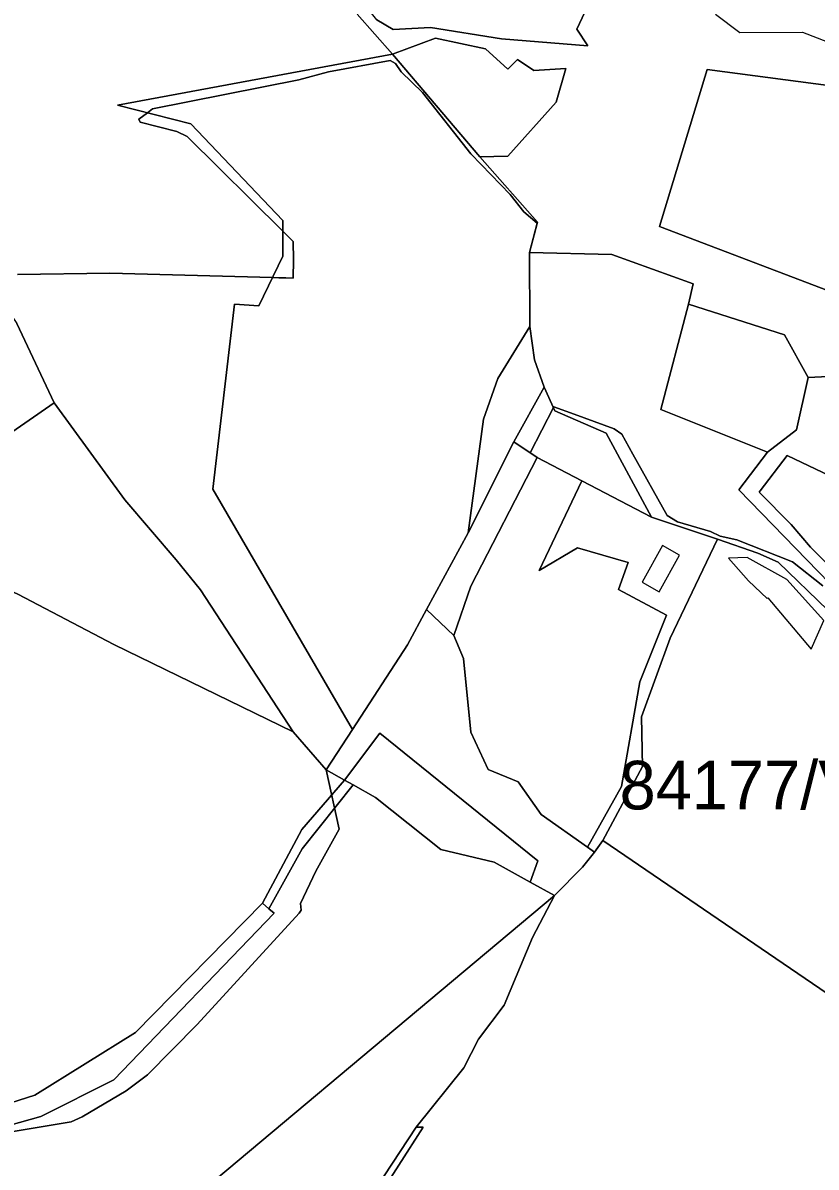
# Model space of a CAD drawing. Extents: x -477304 to -465429, y -1159113 to -1149210.
# Drawn here: x -474865.5 to -474620.6, y -1152270.5 to -1151917.1 of the extents above; entities that cross this region are included whole.
import ezdxf

# ---------------------------------------------------------------- set-up
doc = ezdxf.new("R2010")
doc.units = 0
for name, color, linetype in [('BPEJ_s', 7, 'Continuous'), ('PUPFL_s', 7, 'Continuous'), ('trav_porost_s', 7, 'Continuous')]:
    doc.layers.add(name, color=color, linetype=linetype)

msp = doc.modelspace()

# ---------------------------------------------------------------- linework, layer by layer
at = {"layer": 'BPEJ_s'}
for points in [[(-474867.18, -1151994.77), (-474838.63, -1151994.34), (-474788.39, -1151995.72), (-474786.47, -1151995.78), (-474784.29, -1151995.84), (-474782.02, -1151995.9), (-474781.95, -1151990.3), (-474782.05, -1151984.56), (-474783.62, -1151983), (-474785.19, -1151981.44), (-474814.76, -1151952.15), (-474817.96, -1151950.66), (-474829.25, -1151947.68), (-474829.68, -1151946.83), (-474827, -1151944.82), (-474825.42, -1151943.63), (-474780.24, -1151934.68), (-474771.08, -1151932.13), (-474752.12, -1151928.72), (-474750.41, -1151929.57), (-474748.71, -1151932.13), (-474742.1, -1151938.52), (-474727.19, -1151957.48), (-474724.02, -1151960.76), (-474715.04, -1151970.05), (-474710.78, -1151975.38), (-474706.69, -1151978.9), (-474709.09, -1151987.94), (-474683.6, -1151988.63), (-474658.5, -1151997.62), (-474659.91, -1152003.95), (-474630.36, -1152013.44), (-474622.99, -1152026.63), (-474616.88, -1152026.27)], [(-474616.88, -1152026.27), (-474622.99, -1152026.63), (-474630.36, -1152013.44), (-474659.91, -1152003.95), (-474658.5, -1151997.62), (-474683.6, -1151988.63), (-474709.09, -1151987.94), (-474706.69, -1151978.9), (-474710.78, -1151975.38), (-474715.04, -1151970.05), (-474724.02, -1151960.76), (-474727.19, -1151957.48), (-474742.1, -1151938.52), (-474748.71, -1151932.13), (-474750.41, -1151929.57), (-474752.12, -1151928.72), (-474771.08, -1151932.13), (-474780.24, -1151934.68), (-474825.42, -1151943.63), (-474827, -1151944.82), (-474829.68, -1151946.83), (-474829.25, -1151947.68), (-474817.96, -1151950.66), (-474814.76, -1151952.15), (-474785.19, -1151981.44), (-474783.62, -1151983), (-474782.05, -1151984.56), (-474781.95, -1151990.3), (-474782.02, -1151995.9), (-474784.29, -1151995.84), (-474786.47, -1151995.78), (-474788.39, -1151995.72), (-474838.63, -1151994.34), (-474867.18, -1151994.77)], [(-474618.43, -1152090.95), (-474627.8, -1152083.5), (-474645.03, -1152076.69), (-474650.14, -1152075.63), (-474653.12, -1152074.14), (-474663.33, -1152071.16), (-474666.52, -1152069.24), (-474677.11, -1152050.32), (-474680.57, -1152044.13), (-474682.91, -1152042.43), (-474695.25, -1152037.96), (-474701.56, -1152035.68), (-474701.65, -1152035.86), (-474708.81, -1152049.88), (-474713.93, -1152046.42), (-474727.98, -1152074.54), (-474740.82, -1152098.23), (-474746.72, -1152109.12), (-474763.72, -1152135.31), (-474771.79, -1152147.74), (-474767.8, -1152166.06), (-474775.04, -1152179.04), (-474779.72, -1152189.04), (-474779.51, -1152191.17), (-474780.21, -1152192.09), (-474811.64, -1152226.49), (-474826.96, -1152242.02), (-474833.55, -1152246.91), (-474847.17, -1152255), (-474850.58, -1152256.49), (-474873.56, -1152260.32)], [(-474780.21, -1152192.09), (-474779.51, -1152191.17), (-474779.72, -1152189.04), (-474775.04, -1152179.04), (-474767.8, -1152166.06), (-474771.79, -1152147.74), (-474763.72, -1152135.31), (-474746.72, -1152109.12), (-474740.82, -1152098.23), (-474727.98, -1152074.54), (-474713.93, -1152046.42), (-474708.81, -1152049.88), (-474701.65, -1152035.86), (-474701.56, -1152035.68), (-474695.25, -1152037.96), (-474682.91, -1152042.43), (-474680.57, -1152044.13), (-474677.11, -1152050.32), (-474666.52, -1152069.24), (-474663.33, -1152071.16), (-474653.12, -1152074.14), (-474650.14, -1152075.63), (-474645.03, -1152076.69), (-474627.8, -1152083.5), (-474618.43, -1152090.95)], [(-474601.62, -1152063.92), (-474627.16, -1152051.79), (-474629.45, -1152050.71), (-474637.8, -1152061.58), (-474638.17, -1152062.06), (-474628.22, -1152072.01), (-474622.26, -1152079.03), (-474602.69, -1152098.82)], [(-474602.69, -1152098.82), (-474622.26, -1152079.03), (-474628.22, -1152072.01), (-474638.17, -1152062.06), (-474637.8, -1152061.58), (-474629.45, -1152050.71), (-474627.16, -1152051.79), (-474601.62, -1152063.92)], [(-474873.56, -1152260.32), (-474850.58, -1152256.49), (-474847.17, -1152255), (-474833.55, -1152246.91), (-474826.96, -1152242.02), (-474811.64, -1152226.49), (-474780.21, -1152192.09)]]:
    msp.add_lwpolyline(points, dxfattribs=at)
at = {"layer": 'PUPFL_s'}
msp.add_lwpolyline([(-474762.29, -1151914.39), (-474751.39, -1151926.76), (-474836.28, -1151942.43), (-474813.64, -1151948.25), (-474785.19, -1151978.05), (-474785.19, -1151989.13), (-474792.62, -1152004.42), (-474800.12, -1152003.92), (-474806.84, -1152061.07), (-474763.72, -1152135.31), (-474771.79, -1152147.74), (-474782.07, -1152136.02), (-474810.65, -1152092.14), (-474818.14, -1152082.88), (-474834, -1152064.42), (-474855.78, -1152034.4), (-474867.39, -1152009.92)], dxfattribs=at)
for points in [[(-474806.84, -1152061.07), (-474800.12, -1152003.92), (-474792.62, -1152004.42), (-474785.19, -1151989.13), (-474785.19, -1151978.05), (-474813.64, -1151948.25), (-474836.28, -1151942.43), (-474751.39, -1151926.76), (-474724.36, -1151958.39), (-474706.62, -1151978.63), (-474709.09, -1151987.94), (-474709, -1152010.87), (-474718.81, -1152026.92), (-474723.29, -1152039.42), (-474727.98, -1152074.54), (-474740.82, -1152098.23), (-474746.72, -1152109.12), (-474763.72, -1152135.31)], [(-474973.21, -1151950.48), (-474956.78, -1151946.51), (-474938.25, -1151950.84), (-474918.57, -1151961.14), (-474899, -1151973.46), (-474880.86, -1151989.62), (-474867.39, -1152009.92), (-474855.78, -1152034.4), (-474875.39, -1152047.9), (-474906.28, -1152044.61), (-474907.19, -1152050.23), (-474916.86, -1152045.26), (-474961.52, -1152046.64), (-474983.37, -1151993.27), (-474996.72, -1151962.3)], [(-474638.56, -1152080.81), (-474651.02, -1152076.57), (-474671.35, -1152069.72), (-474685.43, -1152043.78), (-474701.18, -1152036.9), (-474704.52, -1152029.56), (-474707.49, -1152021.18), (-474709, -1152010.87), (-474709.09, -1151987.94), (-474683.6, -1151988.63), (-474658.5, -1151997.62), (-474659.91, -1152003.95), (-474668.5, -1152036.45), (-474635.53, -1152049.64), (-474644.4, -1152061.29), (-474591.83, -1152115.44), (-474598.88, -1152124.59), (-474609.18, -1152105.9), (-474616.89, -1152098.48), (-474632.29, -1152083.67)], [(-474622.99, -1152026.63), (-474626.57, -1152042.8), (-474635.53, -1152049.64), (-474668.5, -1152036.45), (-474659.91, -1152003.95), (-474630.36, -1152013.44)], [(-474718.81, -1152026.92), (-474709, -1152010.87), (-474707.49, -1152021.18), (-474704.52, -1152029.56), (-474713.93, -1152046.42), (-474727.98, -1152074.54), (-474723.29, -1152039.42)], [(-474588.11, -1152103.26), (-474591.83, -1152115.44), (-474644.4, -1152061.29), (-474635.53, -1152049.64), (-474626.57, -1152042.8), (-474622.99, -1152026.63), (-474616.88, -1152026.27), (-474610.39, -1152041.02), (-474601.51, -1152037.56), (-474582.79, -1152079.75), (-474592.58, -1152091.45)], [(-474685.43, -1152043.78), (-474671.35, -1152069.72), (-474692.88, -1152058.52), (-474706.64, -1152051.35), (-474713.93, -1152046.42), (-474704.52, -1152029.56), (-474701.18, -1152036.9)], [(-474907.19, -1152050.23), (-474906.28, -1152044.61), (-474875.39, -1152047.9), (-474855.78, -1152034.4), (-474834, -1152064.42), (-474818.14, -1152082.88), (-474810.65, -1152092.14), (-474782.07, -1152136.02), (-474837.42, -1152109.02), (-474867.04, -1152093.52), (-474914.78, -1152071.7), (-474916.86, -1152045.26)], [(-474830.75, -1152228.88), (-474861.81, -1152248.26), (-474886.7, -1152256.22), (-474901.86, -1152254.72), (-474896.91, -1152239.24), (-474952.03, -1152094.61), (-474963.08, -1152058.71), (-474961.52, -1152046.64), (-474916.86, -1152045.26), (-474914.78, -1152071.7), (-474867.04, -1152093.52), (-474837.42, -1152109.02), (-474782.07, -1152136.02), (-474771.79, -1152147.74), (-474766.22, -1152150.93), (-474779.38, -1152166.16), (-474791.49, -1152189.01)], [(-474763.5, -1152152.45), (-474766.22, -1152150.93), (-474755.28, -1152136.47), (-474706.52, -1152175.89), (-474708.85, -1152182.46), (-474720, -1152176.3), (-474736.43, -1152172.41), (-474756.61, -1152156.3)], [(-474779.26, -1152172.18), (-474789.53, -1152190.7), (-474791.49, -1152189.01), (-474779.38, -1152166.16), (-474766.22, -1152150.93), (-474763.5, -1152152.45)], [(-474858.92, -1152305.1), (-474880.67, -1152287.88), (-474921.13, -1152265.06), (-474915.94, -1152260.57), (-474883.85, -1152261.51), (-474859.89, -1152254.86), (-474837.44, -1152243.58), (-474787.89, -1152192.1), (-474789.53, -1152190.7), (-474779.26, -1152172.18), (-474763.5, -1152152.45), (-474756.61, -1152156.3), (-474736.43, -1152172.41), (-474720, -1152176.3), (-474708.85, -1152182.46), (-474701.32, -1152186.62), (-474844.52, -1152306.65)], [(-474791.49, -1152189.01), (-474789.53, -1152190.7), (-474787.89, -1152192.1), (-474837.44, -1152243.58), (-474859.89, -1152254.86), (-474883.85, -1152261.51), (-474915.94, -1152260.57), (-474919.78, -1152257.76), (-474914.87, -1152255.28), (-474901.86, -1152254.72), (-474886.7, -1152256.22), (-474861.81, -1152248.26), (-474830.75, -1152228.88)]]:
    msp.add_lwpolyline(points, close=True, dxfattribs=at)
at = {"layer": 'trav_porost_s'}
for points in [[(-474756.22, -1151916.11), (-474770.62, -1151898.14), (-474782.02, -1151888.76), (-474784.42, -1151885.37), (-474795.56, -1151870.14), (-474769.62, -1151861.34), (-474759.29, -1151859.94), (-474744.17, -1151858.11), (-474690, -1151864.97), (-474682.37, -1151885.52), (-474683.33, -1151897.18), (-474681.75, -1151909.05), (-474689.5, -1151908.36), (-474694.44, -1151919), (-474691.08, -1151924.14), (-474717.68, -1151922.01), (-474739.63, -1151918.45), (-474751.15, -1151919.13)], [(-474751.39, -1151926.76), (-474738.05, -1151921.81), (-474722.62, -1151925.1), (-474715.7, -1151931.34), (-474712.75, -1151928.39), (-474707.67, -1151931.76), (-474697.87, -1151931.14), (-474700.82, -1151941.5), (-474715.76, -1151958.24), (-474724.36, -1151958.39)], [(-474616.59, -1151955.7), (-474606.92, -1151955.97), (-474601.44, -1151956.42), (-474604.98, -1151967.64), (-474614.52, -1152000.7), (-474668.96, -1151979.95), (-474654.22, -1151931.45), (-474611.24, -1151937.12), (-474607.36, -1151937.94), (-474607.67, -1151939.43), (-474609.83, -1151938.63), (-474611.2, -1151942.31), (-474608.29, -1151943.39), (-474611.07, -1151950.61), (-474616.44, -1151950.46)], [(-474727.2, -1152091.01), (-474732.44, -1152106.29), (-474740.82, -1152098.23), (-474727.98, -1152074.54), (-474713.93, -1152046.42), (-474706.64, -1152051.35)], [(-474691.13, -1152171.65), (-474705.42, -1152161.62), (-474712.58, -1152151.49), (-474721.86, -1152147.67), (-474727.14, -1152136.13), (-474729.42, -1152113.41), (-474732.44, -1152106.29), (-474727.2, -1152091.01), (-474706.64, -1152051.35), (-474692.88, -1152058.52), (-474706.11, -1152086.21), (-474694.2, -1152079.18), (-474678.63, -1152083.7), (-474681.57, -1152092.12), (-474666.74, -1152100.05), (-474674.96, -1152120.55), (-474680.6, -1152152.95)], [(-474674.15, -1152146.7), (-474686.37, -1152169.58), (-474689.01, -1152173.2), (-474691.13, -1152171.65), (-474680.6, -1152152.95), (-474674.96, -1152120.55), (-474666.74, -1152100.05), (-474681.57, -1152092.12), (-474678.63, -1152083.7), (-474694.2, -1152079.18), (-474706.11, -1152086.21), (-474692.88, -1152058.52), (-474671.35, -1152069.72), (-474651.02, -1152076.57), (-474665.66, -1152107.07), (-474674.45, -1152131.44)], [(-474669.02, -1152092.79), (-474662.7, -1152081.43), (-474667.98, -1152078.49), (-474674.3, -1152089.85)], [(-474766.22, -1152150.93), (-474771.79, -1152147.74), (-474763.72, -1152135.31), (-474746.72, -1152109.12), (-474740.82, -1152098.23), (-474732.44, -1152106.29), (-474729.42, -1152113.41), (-474727.14, -1152136.13), (-474721.86, -1152147.67), (-474712.58, -1152151.49), (-474705.42, -1152161.62), (-474691.13, -1152171.65), (-474689.01, -1152173.2), (-474692.73, -1152177.83), (-474701.32, -1152186.62), (-474708.85, -1152182.46), (-474706.52, -1152175.89), (-474755.28, -1152136.47)], [(-474693.84, -1152281.21), (-474706.77, -1152281.22), (-474756.57, -1152287.11), (-474756.94, -1152281.67), (-474741.93, -1152258.12), (-474744.02, -1152258.15), (-474729.28, -1152239.81), (-474724.85, -1152231.02), (-474716.83, -1152220.49), (-474708.16, -1152199.59), (-474701.32, -1152186.62), (-474692.73, -1152177.83), (-474689.01, -1152173.2), (-474686.37, -1152169.58), (-474608.41, -1152222.86), (-474577.46, -1152244.99), (-474609.26, -1152295.89), (-474653.6, -1152296.8), (-474661.84, -1152295.78)], [(-474744.02, -1152258.15), (-474758.89, -1152280.72), (-474759.22, -1152290.63), (-474788.31, -1152307.75), (-474844.52, -1152306.65), (-474701.32, -1152186.62), (-474708.16, -1152199.59), (-474716.83, -1152220.49), (-474724.85, -1152231.02), (-474729.28, -1152239.81)], [(-474732.95, -1152286.95), (-474759.22, -1152290.63), (-474758.89, -1152280.72), (-474744.02, -1152258.15), (-474741.93, -1152258.12), (-474756.94, -1152281.67), (-474756.57, -1152287.11), (-474706.77, -1152281.22)]]:
    msp.add_lwpolyline(points, close=True, dxfattribs=at)
for points in [[(-474756.22, -1151916.11), (-474751.15, -1151919.13), (-474739.63, -1151918.45), (-474717.68, -1151922.01), (-474691.08, -1151924.14), (-474694.44, -1151919), (-474689.5, -1151908.36)], [(-474616.88, -1152026.27), (-474622.99, -1152026.63), (-474630.36, -1152013.44), (-474659.91, -1152003.95), (-474658.5, -1151997.62), (-474683.6, -1151988.63), (-474709.09, -1151987.94), (-474706.62, -1151978.63), (-474724.36, -1151958.39), (-474715.76, -1151958.24), (-474700.82, -1151941.5), (-474697.87, -1151931.14), (-474707.67, -1151931.76), (-474712.75, -1151928.39), (-474715.7, -1151931.34), (-474722.62, -1151925.1), (-474738.05, -1151921.81), (-474751.39, -1151926.76), (-474762.29, -1151914.39)], [(-474651.6, -1151914.36), (-474644.12, -1151919.99), (-474624.72, -1151919.92), (-474613.88, -1151924.18)], [(-474611.24, -1151937.12), (-474654.22, -1151931.45), (-474668.96, -1151979.95), (-474614.52, -1152000.7)], [(-474608.41, -1152222.86), (-474686.37, -1152169.58), (-474674.15, -1152146.7), (-474674.45, -1152131.44), (-474665.66, -1152107.07), (-474651.02, -1152076.57), (-474638.56, -1152080.81), (-474632.29, -1152083.67), (-474616.89, -1152098.48)], [(-474618.12, -1152101.67), (-474629.63, -1152088.94), (-474641.89, -1152082.24), (-474647.61, -1152082.39), (-474641.48, -1152089.45), (-474635.62, -1152094.82), (-474635.44, -1152094.62), (-474622.06, -1152110.46), (-474618.12, -1152101.67)]]:
    msp.add_lwpolyline(points, dxfattribs=at)

# ---------------------------------------------------------------- texts
at = {"layer": 'BPEJ_s'}
msp.add_text('84177/V.', height=15, dxfattribs=at).set_placement((-474681.24, -1152160))

doc.saveas('drawing.dxf')
